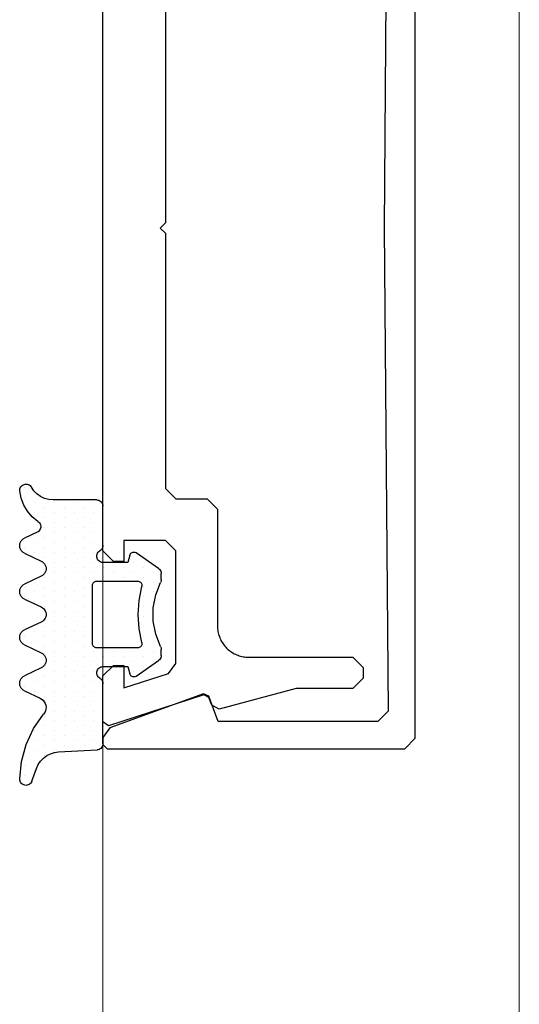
# Model space of a CAD drawing. Extents: x 4615668 to 9294084, y 5325188 to 10688993.
# Tile 436 of 656: x 4636263.82 to 4636266.22, y 5332036.2 to 5332040.93. Entities that reach past the tile are written whole.
import ezdxf

# ---------------------------------------------------------------- set-up
doc = ezdxf.new("R2010")
doc.units = 0
doc.header["$MEASUREMENT"] = 0
doc.layers.add('A_wymiary', color=152, linetype='Continuous', lineweight=5)
doc.layers.add('CrossSectionsGums', color=7, linetype='Continuous')
doc.layers.add('CrossSectionsProfils', color=7, linetype='Continuous')

# ---------------------------------------------------------------- blocks, each defined once
blk = doc.blocks.new('5032252X', base_point=(219.526, 286.063))
at = {"layer": 'CrossSectionsProfils', "flags": 128}
blk.add_lwpolyline([(232.026, 283.063), (219.776, 283.063), (219.526, 283.313), (219.276, 283.063), (207.026, 283.063), (206.526, 282.563), (206.526, 281.063), (206.026, 280.563), (200.426, 280.563), (200.361, 280.561), (200.296, 280.557), (200.231, 280.55), (200.166, 280.54), (200.102, 280.527), (200.038, 280.511), (199.975, 280.493), (199.913, 280.472), (199.852, 280.448), (199.792, 280.422), (199.734, 280.393), (199.676, 280.362), (199.62, 280.328), (199.566, 280.291), (199.513, 280.253), (199.462, 280.212), (199.413, 280.168), (199.366, 280.123), (199.32, 280.076), (199.277, 280.027), (199.236, 279.976), (199.198, 279.923), (199.161, 279.869), (199.127, 279.813), (199.096, 279.755), (199.067, 279.696), (199.041, 279.637), (199.017, 279.576), (198.996, 279.514), (198.977, 279.451), (198.962, 279.387), (198.949, 279.323), (198.939, 279.258), (198.932, 279.193), (198.928, 279.128), (198.926, 279.063), (198.926, 274.063), (198.426, 273.563), (197.926, 273.563), (197.426, 274.063), (197.426, 276.787), (196.437, 280.481), (196.624, 280.84), (196.995, 280.975), (197.117, 281.224), (195.636, 285.801), (195.826, 286.063), (198.026, 286.063), (198.526, 285.563), (198.526, 285.068), (197.45, 285.068), (198.148, 282.909), (198.624, 282.563), (204.026, 282.563), (204.526, 283.063), (204.526, 285.068), (203.526, 285.068), (203.526, 285.563), (204.026, 286.063), (235.026, 286.063)], dxfattribs=at)
blk = doc.blocks.new('K41_7891_X', base_point=(69.24231, 1066.76321))
at = {"layer": 'CrossSectionsProfils'}
for p, q in [((44.44231, 1066.76321), (44.24231, 1066.56321)), ((44.77159, 1066.76321), (44.44231, 1066.76321)), ((45.24143, 1066.43422), (44.77159, 1066.76321)), ((44.24231, 1066.56321), (44.24231, 1052.26321)), ((46.88025, 1061.93161), (45.24143, 1066.43422)), ((45.54231, 1061.23181), (46.76071, 1061.67527)), ((46.76071, 1061.67527), (46.88025, 1061.93161)), ((45.54231, 1053.56323), (45.54231, 1061.23181)), ((46.04662, 1053.06324), (45.54231, 1053.56323)), ((69.24231, 1053.26321), (46.04662, 1053.06324)), ((92.438, 1053.06324), (69.24231, 1053.26321)), ((44.24231, 1052.26321), (44.74231, 1051.76321)), ((44.74231, 1051.76321), (93.74231, 1051.76321))]:
    blk.add_line(p, q, dxfattribs=at)
blk = doc.blocks.new('Hatch19036', base_point=(5719.191, 731.848))
at = {"layer": 'CrossSectionsGums', "color": 8}
for p, q in [((6276.661, 666.613), (6276.661, 666.613)), ((6277.137, 666.613), (6277.137, 666.613)), ((6279.518, 666.613), (6279.518, 666.613)), ((6281.423, 666.613), (6281.423, 666.613)), ((6281.899, 666.613), (6281.899, 666.613)), ((6283.804, 666.613), (6283.804, 666.613)), ((6285.709, 666.613), (6285.709, 666.613)), ((6286.186, 666.613), (6286.186, 666.613)), ((6289.52, 666.613), (6289.52, 666.613)), ((6289.996, 666.613), (6289.996, 666.613)), ((6290.472, 666.613), (6290.472, 666.613)), ((6276.898, 666.137), (6276.898, 666.137)), ((6277.375, 666.137), (6277.375, 666.137)), ((6277.851, 666.137), (6277.851, 666.137)), ((6279.28, 666.137), (6279.28, 666.137)), ((6279.756, 666.137), (6279.756, 666.137)), ((6281.185, 666.137), (6281.185, 666.137)), ((6281.661, 666.137), (6281.661, 666.137)), ((6282.137, 666.137), (6282.137, 666.137)), ((6283.566, 666.137), (6283.566, 666.137)), ((6284.042, 666.137), (6284.042, 666.137)), ((6285.471, 666.137), (6285.471, 666.137)), ((6285.947, 666.137), (6285.947, 666.137)), ((6286.424, 666.137), (6286.424, 666.137)), ((6288.329, 666.137), (6288.329, 666.137)), ((6288.805, 666.137), (6288.805, 666.137)), ((6289.281, 666.137), (6289.281, 666.137)), ((6289.757, 666.137), (6289.757, 666.137)), ((6290.233, 666.137), (6290.233, 666.137)), ((6277.613, 665.66), (6277.613, 665.66)), ((6278.089, 665.66), (6278.089, 665.66)), ((6278.565, 665.66), (6278.565, 665.66)), ((6279.042, 665.66), (6279.042, 665.66)), ((6279.518, 665.66), (6279.518, 665.66)), ((6279.994, 665.66), (6279.994, 665.66)), ((6280.947, 665.66), (6280.947, 665.66)), ((6281.423, 665.66), (6281.423, 665.66)), ((6281.899, 665.66), (6281.899, 665.66)), ((6282.375, 665.66), (6282.375, 665.66)), ((6283.328, 665.66), (6283.328, 665.66)), ((6283.804, 665.66), (6283.804, 665.66)), ((6284.28, 665.66), (6284.28, 665.66)), ((6285.233, 665.66), (6285.233, 665.66)), ((6285.709, 665.66), (6285.709, 665.66)), ((6286.186, 665.66), (6286.186, 665.66)), ((6286.662, 665.66), (6286.662, 665.66)), ((6287.614, 665.66), (6287.614, 665.66)), ((6288.09, 665.66), (6288.09, 665.66)), ((6288.566, 665.66), (6288.566, 665.66)), ((6289.043, 665.66), (6289.043, 665.66)), ((6289.519, 665.66), (6289.519, 665.66)), ((6277.375, 665.184), (6277.375, 665.184)), ((6277.851, 665.184), (6277.851, 665.184)), ((6278.327, 665.184), (6278.327, 665.184)), ((6278.803, 665.184), (6278.803, 665.184)), ((6279.28, 665.184), (6279.28, 665.184)), ((6279.756, 665.184), (6279.756, 665.184)), ((6280.232, 665.184), (6280.232, 665.184)), ((6280.708, 665.184), (6280.708, 665.184)), ((6281.185, 665.184), (6281.185, 665.184)), ((6281.661, 665.184), (6281.661, 665.184)), ((6282.137, 665.184), (6282.137, 665.184)), ((6282.613, 665.184), (6282.613, 665.184)), ((6283.089, 665.184), (6283.089, 665.184)), ((6283.566, 665.184), (6283.566, 665.184)), ((6284.042, 665.184), (6284.042, 665.184)), ((6284.518, 665.184), (6284.518, 665.184)), ((6284.995, 665.184), (6284.995, 665.184)), ((6285.471, 665.184), (6285.471, 665.184)), ((6285.947, 665.184), (6285.947, 665.184)), ((6286.423, 665.184), (6286.423, 665.184)), ((6286.899, 665.184), (6286.899, 665.184)), ((6287.376, 665.184), (6287.376, 665.184)), ((6287.852, 665.184), (6287.852, 665.184)), ((6288.328, 665.184), (6288.328, 665.184)), ((6288.805, 665.184), (6288.805, 665.184)), ((6289.281, 665.184), (6289.281, 665.184)), ((6277.613, 664.708), (6277.613, 664.708)), ((6278.089, 664.708), (6278.089, 664.708)), ((6278.565, 664.708), (6278.565, 664.708)), ((6279.042, 664.708), (6279.042, 664.708)), ((6279.518, 664.708), (6279.518, 664.708)), ((6279.994, 664.708), (6279.994, 664.708)), ((6280.471, 664.708), (6280.471, 664.708)), ((6280.947, 664.708), (6280.947, 664.708)), ((6281.423, 664.708), (6281.423, 664.708)), ((6281.899, 664.708), (6281.899, 664.708)), ((6282.375, 664.708), (6282.375, 664.708)), ((6282.852, 664.708), (6282.852, 664.708)), ((6283.328, 664.708), (6283.328, 664.708)), ((6283.804, 664.708), (6283.804, 664.708)), ((6284.28, 664.708), (6284.28, 664.708)), ((6284.757, 664.708), (6284.757, 664.708)), ((6285.233, 664.708), (6285.233, 664.708)), ((6285.709, 664.708), (6285.709, 664.708)), ((6286.186, 664.708), (6286.186, 664.708)), ((6286.662, 664.708), (6286.662, 664.708)), ((6287.138, 664.708), (6287.138, 664.708)), ((6287.614, 664.708), (6287.614, 664.708)), ((6288.09, 664.708), (6288.09, 664.708)), ((6288.567, 664.708), (6288.567, 664.708)), ((6289.043, 664.708), (6289.043, 664.708)), ((6277.375, 664.232), (6277.375, 664.232)), ((6277.851, 664.232), (6277.851, 664.232)), ((6278.327, 664.232), (6278.327, 664.232)), ((6278.804, 664.232), (6278.804, 664.232)), ((6279.28, 664.232), (6279.28, 664.232)), ((6279.756, 664.232), (6279.756, 664.232)), ((6280.232, 664.232), (6280.232, 664.232)), ((6280.708, 664.232), (6280.708, 664.232)), ((6281.185, 664.232), (6281.185, 664.232)), ((6281.661, 664.232), (6281.661, 664.232)), ((6282.137, 664.232), (6282.137, 664.232)), ((6282.613, 664.232), (6282.613, 664.232)), ((6283.09, 664.232), (6283.09, 664.232)), ((6283.566, 664.232), (6283.566, 664.232)), ((6284.042, 664.232), (6284.042, 664.232)), ((6284.519, 664.232), (6284.519, 664.232)), ((6284.995, 664.232), (6284.995, 664.232)), ((6285.471, 664.232), (6285.471, 664.232)), ((6285.947, 664.232), (6285.947, 664.232)), ((6286.423, 664.232), (6286.423, 664.232)), ((6286.9, 664.232), (6286.9, 664.232)), ((6287.376, 664.232), (6287.376, 664.232)), ((6287.852, 664.232), (6287.852, 664.232)), ((6288.329, 664.232), (6288.329, 664.232)), ((6288.805, 664.232), (6288.805, 664.232)), ((6289.281, 664.232), (6289.281, 664.232)), ((6277.613, 663.755), (6277.613, 663.755)), ((6278.089, 663.755), (6278.089, 663.755)), ((6278.565, 663.755), (6278.565, 663.755)), ((6279.042, 663.755), (6279.042, 663.755)), ((6279.518, 663.755), (6279.518, 663.755)), ((6279.994, 663.755), (6279.994, 663.755)), ((6280.47, 663.755), (6280.47, 663.755)), ((6280.946, 663.755), (6280.946, 663.755)), ((6281.423, 663.755), (6281.423, 663.755)), ((6281.899, 663.755), (6281.899, 663.755)), ((6282.375, 663.755), (6282.375, 663.755)), ((6282.852, 663.755), (6282.852, 663.755)), ((6283.328, 663.755), (6283.328, 663.755)), ((6283.804, 663.755), (6283.804, 663.755)), ((6284.28, 663.755), (6284.28, 663.755)), ((6284.756, 663.755), (6284.756, 663.755)), ((6285.233, 663.755), (6285.233, 663.755)), ((6285.709, 663.755), (6285.709, 663.755)), ((6286.185, 663.755), (6286.185, 663.755)), ((6286.662, 663.755), (6286.662, 663.755)), ((6287.138, 663.755), (6287.138, 663.755)), ((6287.614, 663.755), (6287.614, 663.755)), ((6288.09, 663.755), (6288.09, 663.755)), ((6288.566, 663.755), (6288.566, 663.755)), ((6289.042, 663.755), (6289.042, 663.755)), ((6277.375, 663.279), (6277.375, 663.279)), ((6277.851, 663.279), (6277.851, 663.279)), ((6278.328, 663.279), (6278.328, 663.279)), ((6278.804, 663.279), (6278.804, 663.279)), ((6279.28, 663.279), (6279.28, 663.279)), ((6279.756, 663.279), (6279.756, 663.279)), ((6280.232, 663.279), (6280.232, 663.279)), ((6280.708, 663.279), (6280.708, 663.279)), ((6281.185, 663.279), (6281.185, 663.279)), ((6284.519, 663.279), (6284.519, 663.279)), ((6284.995, 663.279), (6284.995, 663.279)), ((6285.471, 663.279), (6285.471, 663.279)), ((6285.947, 663.279), (6285.947, 663.279)), ((6286.424, 663.279), (6286.424, 663.279)), ((6286.9, 663.279), (6286.9, 663.279)), ((6287.376, 663.279), (6287.376, 663.279)), ((6287.853, 663.279), (6287.853, 663.279)), ((6288.329, 663.279), (6288.329, 663.279)), ((6288.805, 663.279), (6288.805, 663.279)), ((6280.47, 662.803), (6280.47, 662.803)), ((6280.947, 662.803), (6280.947, 662.803)), ((6284.757, 662.803), (6284.757, 662.803)), ((6285.233, 662.803), (6285.233, 662.803)), ((6280.708, 662.327), (6280.708, 662.327)), ((6284.519, 662.327), (6284.519, 662.327)), ((6284.995, 662.327), (6284.995, 662.327)), ((6280.471, 661.85), (6280.471, 661.85)), ((6280.947, 661.85), (6280.947, 661.85)), ((6284.757, 661.85), (6284.757, 661.85)), ((6285.233, 661.85), (6285.233, 661.85)), ((6279.756, 661.374), (6279.756, 661.374)), ((6280.232, 661.374), (6280.232, 661.374)), ((6280.708, 661.374), (6280.708, 661.374)), ((6284.519, 661.374), (6284.519, 661.374)), ((6284.995, 661.374), (6284.995, 661.374)), ((6285.471, 661.374), (6285.471, 661.374)), ((6280.47, 660.898), (6280.47, 660.898)), ((6280.946, 660.898), (6280.946, 660.898)), ((6281.423, 660.898), (6281.423, 660.898)), ((6281.899, 660.898), (6281.899, 660.898)), ((6282.375, 660.898), (6282.375, 660.898)), ((6282.852, 660.898), (6282.852, 660.898)), ((6283.328, 660.898), (6283.328, 660.898)), ((6283.804, 660.898), (6283.804, 660.898)), ((6284.28, 660.898), (6284.28, 660.898)), ((6284.756, 660.898), (6284.756, 660.898)), ((6285.233, 660.898), (6285.233, 660.898)), ((6280.708, 660.422), (6280.708, 660.422)), ((6281.185, 660.422), (6281.185, 660.422)), ((6281.661, 660.422), (6281.661, 660.422)), ((6282.137, 660.422), (6282.137, 660.422)), ((6283.566, 660.422), (6283.566, 660.422)), ((6284.042, 660.422), (6284.042, 660.422)), ((6284.519, 660.422), (6284.519, 660.422)), ((6284.995, 660.422), (6284.995, 660.422))]:
    blk.add_line(p, q, dxfattribs=at)
blk = doc.blocks.new('120480', base_point=(6282.482, 662.748))
at = {"layer": 'CrossSectionsGums', "color": 1}
for p, q in [((6276.76, 666.847), (6276.71, 666.839)), ((6276.811, 666.847), (6276.76, 666.847)), ((6277.157, 666.781), (6276.811, 666.846)), ((6279.407, 666.846), (6279.338, 666.834)), ((6279.477, 666.846), (6279.407, 666.846)), ((6279.545, 666.834), (6279.477, 666.846)), ((6281.607, 666.846), (6281.538, 666.834)), ((6281.677, 666.846), (6281.607, 666.846)), ((6281.745, 666.834), (6281.677, 666.846)), ((6283.807, 666.846), (6283.738, 666.834)), ((6283.877, 666.846), (6283.807, 666.846)), ((6283.946, 666.834), (6283.877, 666.846)), ((6286.007, 666.846), (6285.939, 666.834)), ((6286.077, 666.846), (6286.007, 666.846)), ((6286.146, 666.834), (6286.077, 666.846)), ((6290.637, 666.848), (6289.797, 666.763)), ((6290.69, 666.844), (6290.637, 666.848)), ((6290.741, 666.831), (6290.69, 666.844)), ((6276.484, 666.589), (6276.482, 666.538)), ((6276.482, 666.538), (6276.488, 666.487)), ((6276.495, 666.639), (6276.484, 666.589)), ((6276.488, 666.487), (6276.502, 666.438)), ((6276.515, 666.686), (6276.495, 666.639)), ((6276.502, 666.438), (6276.525, 666.392)), ((6276.542, 666.729), (6276.515, 666.686)), ((6276.525, 666.392), (6276.555, 666.351)), ((6276.576, 666.767), (6276.542, 666.729)), ((6276.616, 666.798), (6276.576, 666.767)), ((6276.661, 666.823), (6276.616, 666.798)), ((6276.71, 666.839), (6276.661, 666.823)), ((6277.486, 666.656), (6277.157, 666.781)), ((6277.789, 666.476), (6277.486, 666.656)), ((6278.055, 666.245), (6277.789, 666.476)), ((6278.797, 666.011), (6279.08, 666.617)), ((6279.114, 666.677), (6279.08, 666.617)), ((6279.159, 666.731), (6279.114, 666.677)), ((6279.213, 666.776), (6279.159, 666.731)), ((6279.273, 666.811), (6279.213, 666.776)), ((6279.338, 666.834), (6279.273, 666.811)), ((6279.611, 666.81), (6279.545, 666.834)), ((6279.671, 666.776), (6279.611, 666.81)), ((6279.725, 666.731), (6279.671, 666.776)), ((6279.77, 666.677), (6279.725, 666.731)), ((6279.804, 666.617), (6279.77, 666.677)), ((6279.805, 666.617), (6280.18, 665.813)), ((6280.905, 665.813), (6281.279, 666.617)), ((6281.314, 666.677), (6281.28, 666.617)), ((6281.359, 666.731), (6281.314, 666.677)), ((6281.413, 666.776), (6281.359, 666.731)), ((6281.473, 666.81), (6281.413, 666.776)), ((6281.538, 666.834), (6281.473, 666.81)), ((6281.811, 666.811), (6281.745, 666.834)), ((6281.871, 666.776), (6281.811, 666.811)), ((6281.925, 666.731), (6281.871, 666.776)), ((6281.97, 666.677), (6281.925, 666.731)), ((6282.004, 666.617), (6281.97, 666.677)), ((6282.004, 666.617), (6282.379, 665.813)), ((6283.104, 665.813), (6283.479, 666.617)), ((6283.514, 666.677), (6283.479, 666.617)), ((6283.559, 666.731), (6283.514, 666.677)), ((6283.613, 666.776), (6283.559, 666.731)), ((6283.673, 666.81), (6283.613, 666.776)), ((6283.738, 666.834), (6283.673, 666.81)), ((6284.011, 666.81), (6283.946, 666.834)), ((6284.072, 666.776), (6284.011, 666.81)), ((6284.125, 666.731), (6284.072, 666.776)), ((6284.17, 666.677), (6284.125, 666.731)), ((6284.205, 666.617), (6284.17, 666.677)), ((6284.205, 666.617), (6284.58, 665.813)), ((6285.305, 665.813), (6285.68, 666.617)), ((6285.714, 666.677), (6285.68, 666.617)), ((6285.759, 666.731), (6285.714, 666.677)), ((6285.813, 666.776), (6285.759, 666.731)), ((6285.873, 666.811), (6285.813, 666.776)), ((6285.939, 666.834), (6285.873, 666.811)), ((6286.211, 666.81), (6286.146, 666.834)), ((6286.271, 666.776), (6286.211, 666.81)), ((6286.325, 666.731), (6286.271, 666.776)), ((6286.37, 666.677), (6286.325, 666.731)), ((6286.404, 666.617), (6286.37, 666.677)), ((6286.405, 666.617), (6286.752, 665.871)), ((6288.983, 666.538), (6288.218, 666.179)), ((6289.797, 666.763), (6288.983, 666.538)), ((6290.789, 666.81), (6290.741, 666.831)), ((6290.832, 666.78), (6290.789, 666.81)), ((6290.87, 666.743), (6290.832, 666.78)), ((6290.9, 666.701), (6290.87, 666.743)), ((6290.872, 666.356), (6290.902, 666.399)), ((6290.923, 666.653), (6290.9, 666.701)), ((6290.902, 666.399), (6290.924, 666.447)), ((6290.937, 666.602), (6290.923, 666.653)), ((6290.924, 666.447), (6290.938, 666.498)), ((6290.942, 666.55), (6290.937, 666.602)), ((6290.938, 666.498), (6290.942, 666.55)), ((6276.555, 666.351), (6276.592, 666.316)), ((6276.592, 666.316), (6276.634, 666.287)), ((6276.807, 666.167), (6276.634, 666.287)), ((6276.957, 666.019), (6276.807, 666.167)), ((6277.079, 665.847), (6276.957, 666.019)), ((6278.276, 665.971), (6278.055, 666.245)), ((6278.276, 665.971), (6278.309, 665.93)), ((6278.309, 665.93), (6278.349, 665.895)), ((6278.696, 665.891), (6278.737, 665.925)), ((6278.737, 665.925), (6278.771, 665.965)), ((6278.771, 665.965), (6278.797, 666.011)), ((6288.218, 666.179), (6287.525, 665.697)), ((6289.944, 665.957), (6289.779, 665.844)), ((6290.126, 666.041), (6289.944, 665.957)), ((6290.745, 666.266), (6290.126, 666.041)), ((6290.745, 666.266), (6290.792, 666.288)), ((6290.792, 666.288), (6290.835, 666.319)), ((6290.835, 666.319), (6290.872, 666.356)), ((6277.169, 665.656), (6277.079, 665.847)), ((6277.224, 665.453), (6277.169, 665.656)), ((6277.242, 665.243), (6277.224, 665.453)), ((6278.349, 665.895), (6278.394, 665.868)), ((6278.394, 665.868), (6278.444, 665.849)), ((6278.444, 665.849), (6278.495, 665.839)), ((6278.495, 665.839), (6278.548, 665.839)), ((6278.548, 665.839), (6278.6, 665.847)), ((6278.6, 665.847), (6278.65, 665.865)), ((6278.65, 665.865), (6278.696, 665.891)), ((6280.18, 665.813), (6280.214, 665.752)), ((6280.214, 665.752), (6280.259, 665.699)), ((6280.259, 665.699), (6280.313, 665.654)), ((6280.313, 665.654), (6280.373, 665.619)), ((6280.373, 665.619), (6280.439, 665.596)), ((6280.439, 665.596), (6280.507, 665.583)), ((6280.507, 665.583), (6280.577, 665.583)), ((6280.577, 665.583), (6280.646, 665.596)), ((6280.646, 665.596), (6280.711, 665.619)), ((6280.711, 665.619), (6280.771, 665.654)), ((6280.771, 665.654), (6280.825, 665.699)), ((6280.825, 665.699), (6280.87, 665.753)), ((6280.87, 665.753), (6280.904, 665.813)), ((6282.379, 665.813), (6282.414, 665.753)), ((6282.414, 665.753), (6282.459, 665.699)), ((6282.459, 665.699), (6282.512, 665.654)), ((6282.512, 665.654), (6282.573, 665.619)), ((6282.573, 665.619), (6282.638, 665.596)), ((6282.638, 665.596), (6282.707, 665.583)), ((6282.707, 665.583), (6282.777, 665.583)), ((6282.777, 665.583), (6282.846, 665.596)), ((6282.846, 665.596), (6282.911, 665.619)), ((6282.911, 665.619), (6282.971, 665.654)), ((6282.971, 665.654), (6283.025, 665.699)), ((6283.025, 665.699), (6283.07, 665.753)), ((6283.07, 665.753), (6283.105, 665.813)), ((6284.58, 665.813), (6284.614, 665.752)), ((6284.614, 665.752), (6284.659, 665.699)), ((6284.659, 665.699), (6284.713, 665.654)), ((6284.713, 665.654), (6284.773, 665.619)), ((6284.773, 665.619), (6284.838, 665.596)), ((6284.838, 665.596), (6284.907, 665.583)), ((6284.907, 665.583), (6284.977, 665.583)), ((6284.977, 665.583), (6285.045, 665.596)), ((6285.045, 665.596), (6285.111, 665.619)), ((6285.111, 665.619), (6285.171, 665.654)), ((6285.171, 665.654), (6285.225, 665.699)), ((6285.225, 665.699), (6285.27, 665.753)), ((6285.27, 665.753), (6285.304, 665.813)), ((6286.752, 665.871), (6286.798, 665.792)), ((6286.798, 665.792), (6286.858, 665.723)), ((6286.858, 665.723), (6286.929, 665.665)), ((6286.929, 665.665), (6287.009, 665.622)), ((6287.009, 665.622), (6287.096, 665.594)), ((6287.096, 665.594), (6287.186, 665.582)), ((6287.186, 665.582), (6287.278, 665.587)), ((6287.278, 665.587), (6287.366, 665.608)), ((6287.366, 665.608), (6287.45, 665.646)), ((6287.45, 665.646), (6287.525, 665.697)), ((6289.516, 665.544), (6289.425, 665.366)), ((6289.635, 665.705), (6289.516, 665.544)), ((6289.779, 665.844), (6289.635, 665.705)), ((6277.242, 663.148), (6277.242, 665.243)), ((6289.338, 664.976), (6289.242, 663.132)), ((6289.365, 665.174), (6289.338, 664.976)), ((6289.425, 665.366), (6289.365, 665.174)), ((6277.242, 663.148), (6277.247, 663.096)), ((6277.247, 663.096), (6277.26, 663.045)), ((6279.749, 663.078), (6279.712, 663.041)), ((6279.792, 663.108), (6279.749, 663.078)), ((6279.839, 663.13), (6279.792, 663.108)), ((6279.89, 663.143), (6279.839, 663.13)), ((6279.942, 663.148), (6279.89, 663.143)), ((6279.994, 663.143), (6279.942, 663.148)), ((6280.045, 663.13), (6279.994, 663.143)), ((6280.092, 663.108), (6280.045, 663.13)), ((6280.135, 663.078), (6280.092, 663.108)), ((6280.172, 663.041), (6280.135, 663.078)), ((6281.145, 663.183), (6281.142, 663.148)), ((6281.142, 663.148), (6281.142, 661.173)), ((6281.154, 663.216), (6281.145, 663.183)), ((6281.169, 663.248), (6281.154, 663.216)), ((6281.189, 663.276), (6281.169, 663.248)), ((6281.213, 663.301), (6281.189, 663.276)), ((6281.242, 663.321), (6281.213, 663.301)), ((6281.273, 663.336), (6281.242, 663.321)), ((6281.307, 663.345), (6281.273, 663.336)), ((6281.342, 663.348), (6281.307, 663.345)), ((6284.142, 663.348), (6281.342, 663.348)), ((6284.177, 663.345), (6284.142, 663.348)), ((6284.21, 663.336), (6284.177, 663.345)), ((6284.242, 663.321), (6284.21, 663.336)), ((6284.27, 663.301), (6284.242, 663.321)), ((6284.295, 663.276), (6284.27, 663.301)), ((6284.315, 663.248), (6284.295, 663.276)), ((6284.33, 663.216), (6284.315, 663.248)), ((6284.339, 663.183), (6284.33, 663.216)), ((6284.342, 663.148), (6284.339, 663.183)), ((6284.342, 661.173), (6284.342, 663.148)), ((6285.349, 663.078), (6285.312, 663.041)), ((6285.392, 663.108), (6285.349, 663.078)), ((6285.439, 663.13), (6285.392, 663.108)), ((6285.49, 663.143), (6285.439, 663.13)), ((6285.542, 663.148), (6285.49, 663.143)), ((6285.594, 663.143), (6285.542, 663.148)), ((6285.645, 663.13), (6285.594, 663.143)), ((6285.692, 663.108), (6285.645, 663.13)), ((6285.735, 663.078), (6285.692, 663.108)), ((6285.772, 663.041), (6285.735, 663.078)), ((6289.22, 663.034), (6289.235, 663.082)), ((6289.235, 663.082), (6289.242, 663.132)), ((6277.26, 663.045), (6277.282, 662.998)), ((6277.282, 662.998), (6277.312, 662.955)), ((6277.312, 662.955), (6277.349, 662.918)), ((6277.349, 662.918), (6277.392, 662.888)), ((6277.392, 662.888), (6277.439, 662.866)), ((6277.439, 662.866), (6277.49, 662.853)), ((6277.49, 662.853), (6277.542, 662.848)), ((6279.422, 662.848), (6277.542, 662.848)), ((6279.422, 662.848), (6279.474, 662.852)), ((6279.474, 662.852), (6279.525, 662.866)), ((6279.525, 662.866), (6279.572, 662.888)), ((6279.572, 662.888), (6279.615, 662.918)), ((6279.615, 662.918), (6279.652, 662.955)), ((6279.652, 662.955), (6279.682, 662.998)), ((6279.712, 663.041), (6279.682, 662.998)), ((6280.202, 662.998), (6280.172, 663.041)), ((6280.224, 662.951), (6280.202, 662.998)), ((6280.238, 662.9), (6280.224, 662.951)), ((6280.242, 662.848), (6280.238, 662.9)), ((6280.242, 661.648), (6280.242, 662.848)), ((6285.247, 662.9), (6285.242, 662.848)), ((6285.242, 662.848), (6285.242, 661.648)), ((6285.26, 662.951), (6285.247, 662.9)), ((6285.282, 662.998), (6285.26, 662.951)), ((6285.312, 663.041), (6285.282, 662.998)), ((6285.802, 662.998), (6285.772, 663.041)), ((6285.802, 662.998), (6285.832, 662.955)), ((6285.832, 662.955), (6285.869, 662.918)), ((6285.869, 662.918), (6285.912, 662.888)), ((6285.912, 662.888), (6285.959, 662.866)), ((6285.959, 662.866), (6286.009, 662.853)), ((6286.009, 662.853), (6286.062, 662.848)), ((6288.942, 662.848), (6286.062, 662.848)), ((6288.942, 662.848), (6288.992, 662.852)), ((6288.992, 662.852), (6289.041, 662.865)), ((6289.041, 662.865), (6289.087, 662.885)), ((6289.087, 662.885), (6289.13, 662.914)), ((6289.13, 662.914), (6289.166, 662.948)), ((6289.166, 662.948), (6289.197, 662.989)), ((6289.197, 662.989), (6289.22, 663.034)), ((6279.89, 661.554), (6280.242, 661.648)), ((6285.242, 661.648), (6285.594, 661.554)), ((6279.749, 661.412), (6279.743, 661.378)), ((6279.743, 661.378), (6279.743, 661.343)), ((6279.743, 661.343), (6279.749, 661.309)), ((6279.761, 661.445), (6279.749, 661.412)), ((6279.749, 661.309), (6279.761, 661.276)), ((6279.778, 661.475), (6279.761, 661.445)), ((6279.761, 661.276), (6279.778, 661.246)), ((6279.801, 661.502), (6279.778, 661.475)), ((6280.527, 660.176), (6279.778, 661.246)), ((6279.827, 661.524), (6279.801, 661.502)), ((6279.857, 661.542), (6279.827, 661.524)), ((6279.89, 661.554), (6279.857, 661.542)), ((6281.142, 661.173), (6281.145, 661.137)), ((6284.338, 661.137), (6284.342, 661.173)), ((6285.706, 661.246), (6284.957, 660.176)), ((6285.627, 661.542), (6285.594, 661.554)), ((6285.657, 661.524), (6285.627, 661.542)), ((6285.684, 661.502), (6285.657, 661.524)), ((6285.706, 661.475), (6285.684, 661.502)), ((6285.723, 661.445), (6285.706, 661.475)), ((6285.706, 661.246), (6285.723, 661.276)), ((6285.735, 661.412), (6285.723, 661.445)), ((6285.723, 661.276), (6285.735, 661.309)), ((6285.741, 661.378), (6285.735, 661.412)), ((6285.735, 661.309), (6285.741, 661.343)), ((6285.741, 661.343), (6285.741, 661.378)), ((6281.145, 661.137), (6281.155, 661.102)), ((6281.155, 661.102), (6281.171, 661.069)), ((6281.171, 661.069), (6281.193, 661.04)), ((6281.193, 661.04), (6281.22, 661.015)), ((6281.22, 661.015), (6281.25, 660.996)), ((6281.25, 660.996), (6281.284, 660.982)), ((6281.284, 660.982), (6281.32, 660.975)), ((6281.32, 660.975), (6281.356, 660.974)), ((6281.356, 660.974), (6281.392, 660.98)), ((6282.062, 661.108), (6281.392, 660.98)), ((6282.742, 661.151), (6282.062, 661.108)), ((6283.422, 661.108), (6282.742, 661.151)), ((6284.092, 660.98), (6283.422, 661.108)), ((6284.092, 660.98), (6284.128, 660.974)), ((6284.128, 660.974), (6284.164, 660.975)), ((6284.164, 660.975), (6284.2, 660.982)), ((6284.2, 660.982), (6284.234, 660.996)), ((6284.234, 660.996), (6284.264, 661.015)), ((6284.264, 661.015), (6284.291, 661.04)), ((6284.291, 661.04), (6284.313, 661.069)), ((6284.313, 661.069), (6284.329, 661.102)), ((6284.329, 661.102), (6284.338, 661.137)), ((6281.797, 660.314), (6281.204, 660.08)), ((6282.424, 660.433), (6281.797, 660.314)), ((6283.061, 660.433), (6282.424, 660.433)), ((6283.687, 660.314), (6283.061, 660.433)), ((6284.28, 660.08), (6283.687, 660.314)), ((6280.527, 660.176), (6280.565, 660.132)), ((6280.565, 660.132), (6280.61, 660.096)), ((6280.61, 660.096), (6280.661, 660.07)), ((6280.661, 660.07), (6280.716, 660.053)), ((6280.716, 660.053), (6280.773, 660.048)), ((6281.069, 660.048), (6280.773, 660.048)), ((6281.069, 660.048), (6281.104, 660.05)), ((6281.104, 660.05), (6281.139, 660.056)), ((6281.139, 660.056), (6281.172, 660.066)), ((6281.172, 660.066), (6281.205, 660.08)), ((6284.28, 660.08), (6284.312, 660.066)), ((6284.312, 660.066), (6284.346, 660.056)), ((6284.346, 660.056), (6284.38, 660.05)), ((6284.38, 660.05), (6284.416, 660.048)), ((6284.711, 660.048), (6284.416, 660.048)), ((6284.711, 660.048), (6284.768, 660.053)), ((6284.768, 660.053), (6284.823, 660.07)), ((6284.823, 660.07), (6284.874, 660.096)), ((6284.874, 660.096), (6284.919, 660.132)), ((6284.919, 660.132), (6284.956, 660.176))]:
    blk.add_line(p, q, dxfattribs=at)
at = {"layer": 'CrossSectionsGums'}
blk.add_blockref('Hatch19036', (5719.191, 731.848), dxfattribs=at)

msp = doc.modelspace()

# ---------------------------------------------------------------- linework, layer by layer
at = {"layer": 'A_wymiary', "ltscale": 40}
msp.add_lwpolyline([(4636264.2207, 5331677.4286), (4636266.2207, 5331677.4286), (4636266.2207, 5332310.4267), (4636264.2207, 5332310.4267), (4636264.2207, 5331677.4651)], dxfattribs=at)

# ---------------------------------------------------------------- block references
at = {"layer": 'CrossSectionsGums', "xscale": 0.1, "yscale": -0.1, "zscale": 0.1, "rotation": 270}
msp.add_blockref('120480', (4636264.2307, 5332038.0986), dxfattribs=at)
at = {"layer": 'CrossSectionsProfils', "xscale": 0.1, "yscale": 0.1, "zscale": 0.1, "rotation": 90.00000000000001}
for name, p in [('K41_7891_X', (4636264.2207, 5332039.9286)), ('5032252X', (4636264.2207, 5332039.9276))]:
    msp.add_blockref(name, p, dxfattribs=at)

doc.saveas('drawing.dxf')
